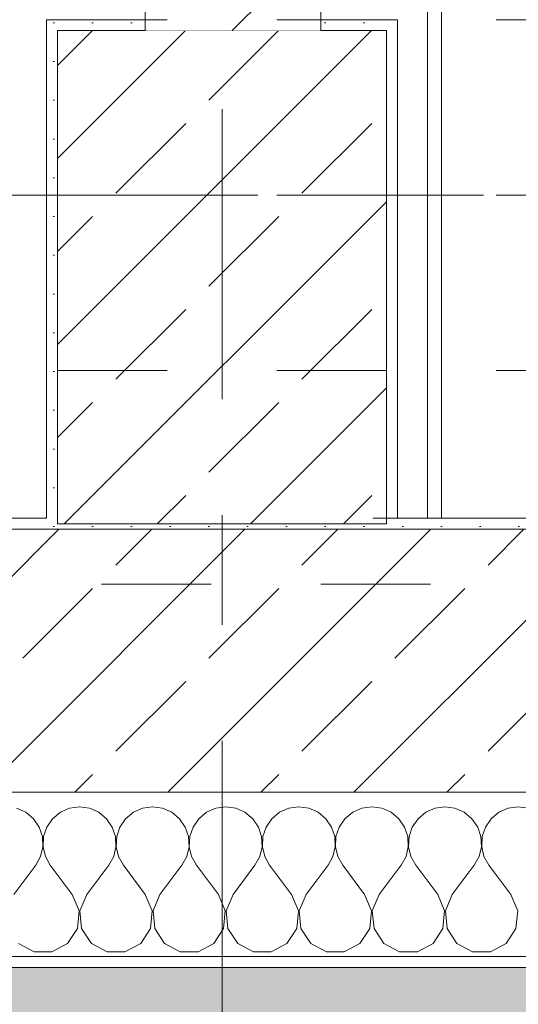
# Model space of a CAD drawing. Header units: metres. Extents: x -4 to 99, y -11 to 17.
# Tile 590 of 656: x 54.345 to 54.8, y -0.189 to 0.71. Entities that reach past the tile are written whole.
import ezdxf

# ---------------------------------------------------------------- set-up
doc = ezdxf.new("R2010")
doc.units = ezdxf.units.M
doc.header["$MEASUREMENT"] = 0
for name, pattern in [('Achse', [0.2, 0.1, -0.05, 0, -0.05]), ('Strichlinie doppelt', [0.546806, 0.264583, -0.105833, 0.070556, -0.105833]), ('Strichlinie eng', [0.115, 0.075, -0.04]), ('Untersicht', [0.1, 0.075, -0.025]), ('Wipeout_Contour', [1, 0, -1])]:
    doc.linetypes.add(name, pattern=pattern)
for name, color, linetype in [('152 - Bemaßung_ Beschriftung.Ausbau', 7, 'Continuous'), ('302 - Elemente.Schraffur', 7, 'Continuous'), ('451 - Universal.Achsen Raster', 7, 'Continuous'), ('603 - Struktur.Bodenplatte_ Decke Roh', 7, 'Continuous'), ('604 - Struktur.Wand Aussen', 7, 'Continuous'), ('605 - Struktur.Wand Innen', 7, 'Continuous'), ('607 - Struktur.Stütze', 7, 'Continuous'), ('608 - Struktur.Träger', 7, 'Continuous'), ('650 - Abdeckung.Fußboden Aufbau', 7, 'Continuous'), ('Neubau_606 - Struktur.Wand Innen Ausbau', 7, 'Continuous'), ('Neubau_653 - Abdeckung.TB Verkofferung', 7, 'Continuous')]:
    doc.layers.add(name, color=color, linetype=linetype)
doc.styles.add('ERSTELLTER_STIL_2', font='txt')
doc.dimstyles.new('ERSTELLTER_STIL__1', dxfattribs={"dimtxt": 0.1, "dimasz": 0.0532, "dimexe": 0.18, "dimexo": 0.0625, "dimgap": 0, "dimtad": 1, "dimzin": 0, "dimdsep": 46, "dimtxsty": 'ERSTELLTER_STIL_2', "dimblk": 'ARROWHEAD_2', "dimblk1": 'ARROWHEAD_2', "dimblk2": 'ARROWHEAD_2', "dimcen": 0.09, "dimse1": 1, "dimse2": 1, "dimclrd": 7, "dimclre": 7, "dimclrt": 7, "dimazin": 0, "dimtfac": 1, "dimtdec": 4, "dimtmove": 0, "dimatfit": 3, "dimfxl": 1, "dimtolj": 1, "dimtzin": 0, "dimarcsym": 0})
doc.dimstyles.new('ERSTELLTER_STIL__2', dxfattribs={"dimtxt": 0.1, "dimasz": 0.0532, "dimexe": 0.18, "dimexo": 0.0625, "dimgap": 0, "dimtad": 1, "dimtih": 1, "dimtoh": 1, "dimzin": 0, "dimdsep": 46, "dimtxsty": 'ERSTELLTER_STIL_2', "dimblk": 'ARROWHEAD_2', "dimblk1": 'ARROWHEAD_2', "dimblk2": 'ARROWHEAD_2', "dimcen": 0.09, "dimse1": 1, "dimse2": 1, "dimclrd": 7, "dimclre": 7, "dimclrt": 7, "dimazin": 0, "dimtfac": 1, "dimtdec": 4, "dimtmove": 0, "dimatfit": 3, "dimfxl": 1, "dimtolj": 1, "dimtzin": 0, "dimarcsym": 0})
doc.dimstyles.new('ERSTELLTER_STIL__4', dxfattribs={"dimtxt": 0.1, "dimasz": 0.0532, "dimexe": 0.18, "dimexo": 0.0625, "dimgap": 0, "dimtad": 1, "dimzin": 0, "dimdsep": 46, "dimtxsty": 'ERSTELLTER_STIL_2', "dimblk": 'ARROWHEAD_2', "dimblk1": 'ARROWHEAD_2', "dimblk2": 'ARROWHEAD_2', "dimcen": 0.09, "dimse1": 1, "dimse2": 1, "dimclrd": 7, "dimclre": 7, "dimclrt": 7, "dimazin": 0, "dimtfac": 1, "dimtdec": 4, "dimtmove": 2, "dimatfit": 3, "dimfxl": 1, "dimtolj": 1, "dimtzin": 0, "dimarcsym": 0})
pattern_1 = [(45, (0, 0), (-0.08485281, 0.08485281), []), (45, (-0.04243, 0.04243), (-0.08485281, 0.08485281), [0.09, -0.03])]
pattern_2 = [(45, (0, 0), (-0.01767767, 0.01767767), [0, -0.025])]

# ---------------------------------------------------------------- blocks, each defined once
blk = doc.blocks.new('*X100')
at = {"layer": '604 - Struktur.Wand Aussen', "color": 7, "linetype": 'Continuous', "lineweight": 5}
for p, q in [((54.4, -0.00833), (54.39089, -0.0096)), ((54.40911, -0.0096), (54.4, -0.00833)), ((54.46667, -0.00833), (54.45756, -0.0096)), ((54.47578, -0.0096), (54.46667, -0.00833)), ((54.53333, -0.00833), (54.52422, -0.0096)), ((54.54244, -0.0096), (54.53333, -0.00833)), ((54.6, -0.00833), (54.59089, -0.0096)), ((54.60911, -0.0096), (54.6, -0.00833)), ((54.66667, -0.00833), (54.65756, -0.0096)), ((54.67578, -0.0096), (54.66667, -0.00833)), ((54.73333, -0.00833), (54.72422, -0.0096)), ((54.74244, -0.0096), (54.73333, -0.00833)), ((54.8, -0.00833), (54.79089, -0.0096)), ((54.80911, -0.0096), (54.8, -0.00833)), ((54.35086, -0.01331), (54.34244, -0.0096)), ((54.35794, -0.01918), (54.35086, -0.01331)), ((54.38248, -0.01331), (54.37539, -0.01918)), ((54.39089, -0.0096), (54.38248, -0.01331)), ((54.41752, -0.01331), (54.40911, -0.0096)), ((54.42461, -0.01918), (54.41752, -0.01331)), ((54.44914, -0.01331), (54.44206, -0.01918)), ((54.45756, -0.0096), (54.44914, -0.01331)), ((54.48419, -0.01331), (54.47578, -0.0096)), ((54.49127, -0.01918), (54.48419, -0.01331)), ((54.51581, -0.01331), (54.50873, -0.01918)), ((54.52422, -0.0096), (54.51581, -0.01331)), ((54.55086, -0.01331), (54.54244, -0.0096)), ((54.55794, -0.01918), (54.55086, -0.01331)), ((54.58248, -0.01331), (54.57539, -0.01918)), ((54.59089, -0.0096), (54.58248, -0.01331)), ((54.61752, -0.01331), (54.60911, -0.0096)), ((54.62461, -0.01918), (54.61752, -0.01331)), ((54.64914, -0.01331), (54.64206, -0.01918)), ((54.65756, -0.0096), (54.64914, -0.01331)), ((54.68419, -0.01331), (54.67578, -0.0096)), ((54.69127, -0.01918), (54.68419, -0.01331)), ((54.71581, -0.01331), (54.70873, -0.01918)), ((54.72422, -0.0096), (54.71581, -0.01331)), ((54.75086, -0.01331), (54.74244, -0.0096)), ((54.75794, -0.01918), (54.75086, -0.01331)), ((54.78248, -0.01331), (54.77539, -0.01918)), ((54.79089, -0.0096), (54.78248, -0.01331)), ((54.36315, -0.02676), (54.35794, -0.01918)), ((54.36609, -0.03547), (54.36315, -0.02676)), ((54.37019, -0.02676), (54.36725, -0.03547)), ((54.37539, -0.01918), (54.37019, -0.02676)), ((54.42981, -0.02676), (54.42461, -0.01918)), ((54.43275, -0.03547), (54.42981, -0.02676)), ((54.43685, -0.02676), (54.43391, -0.03547)), ((54.44206, -0.01918), (54.43685, -0.02676)), ((54.49648, -0.02676), (54.49127, -0.01918)), ((54.49942, -0.03547), (54.49648, -0.02676)), ((54.50352, -0.02676), (54.50058, -0.03547)), ((54.50873, -0.01918), (54.50352, -0.02676)), ((54.56315, -0.02676), (54.55794, -0.01918)), ((54.56609, -0.03547), (54.56315, -0.02676)), ((54.57019, -0.02676), (54.56725, -0.03547)), ((54.57539, -0.01918), (54.57019, -0.02676)), ((54.62981, -0.02676), (54.62461, -0.01918)), ((54.63275, -0.03547), (54.62981, -0.02676)), ((54.63685, -0.02676), (54.63391, -0.03547)), ((54.64206, -0.01918), (54.63685, -0.02676)), ((54.69648, -0.02676), (54.69127, -0.01918)), ((54.69942, -0.03547), (54.69648, -0.02676)), ((54.70352, -0.02676), (54.70058, -0.03547)), ((54.70873, -0.01918), (54.70352, -0.02676)), ((54.76315, -0.02676), (54.75794, -0.01918)), ((54.76609, -0.03547), (54.76315, -0.02676)), ((54.77019, -0.02676), (54.76725, -0.03547)), ((54.77539, -0.01918), (54.77019, -0.02676)), ((54.36653, -0.04466), (54.36609, -0.03547)), ((54.36725, -0.03547), (54.3668, -0.04466)), ((54.4332, -0.04466), (54.43275, -0.03547)), ((54.43391, -0.03547), (54.43347, -0.04466)), ((54.49987, -0.04466), (54.49942, -0.03547)), ((54.50058, -0.03547), (54.50013, -0.04466)), ((54.56653, -0.04466), (54.56609, -0.03547)), ((54.56725, -0.03547), (54.5668, -0.04466)), ((54.6332, -0.04466), (54.63275, -0.03547)), ((54.63391, -0.03547), (54.63347, -0.04466)), ((54.69987, -0.04466), (54.69942, -0.03547)), ((54.70058, -0.03547), (54.70013, -0.04466)), ((54.76653, -0.04466), (54.76609, -0.03547)), ((54.76725, -0.03547), (54.7668, -0.04466)), ((54.36445, -0.05362), (54.36653, -0.04466)), ((54.3668, -0.04466), (54.36888, -0.05362)), ((54.43112, -0.05362), (54.4332, -0.04466)), ((54.43347, -0.04466), (54.43555, -0.05362)), ((54.49778, -0.05362), (54.49987, -0.04466)), ((54.50013, -0.04466), (54.50222, -0.05362)), ((54.56445, -0.05362), (54.56653, -0.04466)), ((54.5668, -0.04466), (54.56888, -0.05362)), ((54.63112, -0.05362), (54.6332, -0.04466)), ((54.63347, -0.04466), (54.63555, -0.05362)), ((54.69778, -0.05362), (54.69987, -0.04466)), ((54.70013, -0.04466), (54.70222, -0.05362)), ((54.76445, -0.05362), (54.76653, -0.04466)), ((54.7668, -0.04466), (54.76888, -0.05362)), ((54.36, -0.06167), (54.36445, -0.05362)), ((54.36888, -0.05362), (54.37333, -0.06167)), ((54.42667, -0.06167), (54.43112, -0.05362)), ((54.43555, -0.05362), (54.44, -0.06167)), ((54.49333, -0.06167), (54.49778, -0.05362)), ((54.50222, -0.05362), (54.50667, -0.06167)), ((54.56, -0.06167), (54.56445, -0.05362)), ((54.56888, -0.05362), (54.57333, -0.06167)), ((54.62667, -0.06167), (54.63112, -0.05362)), ((54.63555, -0.05362), (54.64, -0.06167)), ((54.69333, -0.06167), (54.69778, -0.05362)), ((54.70222, -0.05362), (54.70667, -0.06167)), ((54.76, -0.06167), (54.76445, -0.05362)), ((54.76888, -0.05362), (54.77333, -0.06167)), ((54.34, -0.08833), (54.36, -0.06167)), ((54.39333, -0.08833), (54.37333, -0.06167)), ((54.40667, -0.08833), (54.42667, -0.06167)), ((54.46, -0.08833), (54.44, -0.06167)), ((54.47333, -0.08833), (54.49333, -0.06167)), ((54.52667, -0.08833), (54.50667, -0.06167)), ((54.54, -0.08833), (54.56, -0.06167)), ((54.59333, -0.08833), (54.57333, -0.06167)), ((54.60667, -0.08833), (54.62667, -0.06167)), ((54.66, -0.08833), (54.64, -0.06167)), ((54.67333, -0.08833), (54.69333, -0.06167)), ((54.72667, -0.08833), (54.70667, -0.06167)), ((54.74, -0.08833), (54.76, -0.06167)), ((54.79333, -0.08833), (54.77333, -0.06167)), ((54.39962, -0.1033), (54.39333, -0.08833)), ((54.40667, -0.08833), (54.40038, -0.1033)), ((54.46629, -0.1033), (54.46, -0.08833)), ((54.47333, -0.08833), (54.46705, -0.1033)), ((54.53295, -0.1033), (54.52667, -0.08833)), ((54.54, -0.08833), (54.53371, -0.1033)), ((54.59962, -0.1033), (54.59333, -0.08833)), ((54.60667, -0.08833), (54.60038, -0.1033)), ((54.66629, -0.1033), (54.66, -0.08833)), ((54.67333, -0.08833), (54.66705, -0.1033)), ((54.73295, -0.1033), (54.72667, -0.08833)), ((54.74, -0.08833), (54.73371, -0.1033)), ((54.79962, -0.1033), (54.79333, -0.08833)), ((54.39808, -0.11947), (54.39962, -0.1033)), ((54.40038, -0.1033), (54.40192, -0.11947)), ((54.46475, -0.11947), (54.46629, -0.1033)), ((54.46705, -0.1033), (54.46858, -0.11947)), ((54.53142, -0.11947), (54.53295, -0.1033)), ((54.53371, -0.1033), (54.53525, -0.11947)), ((54.59808, -0.11947), (54.59962, -0.1033)), ((54.60038, -0.1033), (54.60192, -0.11947)), ((54.66475, -0.11947), (54.66629, -0.1033)), ((54.66705, -0.1033), (54.66858, -0.11947)), ((54.73142, -0.11947), (54.73295, -0.1033)), ((54.73371, -0.1033), (54.73525, -0.11947)), ((54.79808, -0.11947), (54.79962, -0.1033)), ((54.3891, -0.13299), (54.39808, -0.11947)), ((54.40192, -0.11947), (54.4109, -0.13299)), ((54.45576, -0.13299), (54.46475, -0.11947)), ((54.46858, -0.11947), (54.47757, -0.13299)), ((54.52243, -0.13299), (54.53142, -0.11947)), ((54.53525, -0.11947), (54.54424, -0.13299)), ((54.5891, -0.13299), (54.59808, -0.11947)), ((54.60192, -0.11947), (54.6109, -0.13299)), ((54.65576, -0.13299), (54.66475, -0.11947)), ((54.66858, -0.11947), (54.67757, -0.13299)), ((54.72243, -0.13299), (54.73142, -0.11947)), ((54.73525, -0.11947), (54.74424, -0.13299)), ((54.7891, -0.13299), (54.79808, -0.11947)), ((54.34424, -0.13299), (54.35855, -0.14066)), ((54.37479, -0.14066), (54.3891, -0.13299)), ((54.4109, -0.13299), (54.42521, -0.14066)), ((54.44145, -0.14066), (54.45576, -0.13299)), ((54.47757, -0.13299), (54.49188, -0.14066)), ((54.50812, -0.14066), (54.52243, -0.13299)), ((54.54424, -0.13299), (54.55855, -0.14066)), ((54.57479, -0.14066), (54.5891, -0.13299)), ((54.6109, -0.13299), (54.62521, -0.14066)), ((54.64145, -0.14066), (54.65576, -0.13299)), ((54.67757, -0.13299), (54.69188, -0.14066)), ((54.70812, -0.14066), (54.72243, -0.13299)), ((54.74424, -0.13299), (54.75855, -0.14066)), ((54.77479, -0.14066), (54.7891, -0.13299)), ((54.35855, -0.14066), (54.37479, -0.14066)), ((54.42521, -0.14066), (54.44145, -0.14066)), ((54.49188, -0.14066), (54.50812, -0.14066)), ((54.55855, -0.14066), (54.57479, -0.14066)), ((54.62521, -0.14066), (54.64145, -0.14066)), ((54.69188, -0.14066), (54.70812, -0.14066)), ((54.75855, -0.14066), (54.77479, -0.14066))]:
    blk.add_line(p, q, dxfattribs=at)
blk = doc.blocks.new('*D363')
at = {"layer": '152 - Bemaßung_ Beschriftung.Ausbau', "color": 7, "linetype": 'Continuous', "lineweight": 5}
for p, q in [((-1.675, 0.005), (-1.675, 0.245)), ((-1.71, 0.02521), (-1.64, -0.01521)), ((-1.6225, 0.005), (-1.7275, 0.005)), ((-1.675, -0.145), (-1.675, 0.005)), ((-1.71, -0.12479), (-1.64, -0.16521)), ((-1.6225, -0.145), (-1.7275, -0.145)), ((-1.675, -0.17923), (-1.675, -0.145))]:
    blk.add_line(p, q, dxfattribs=at)
at = {"layer": '152 - Bemaßung_ Beschriftung.Ausbau', "color": 7, "lineweight": 5, "insert": (-1.68664, -0.14589), "char_height": 0.1, "attachment_point": 7, "rotation": 90, "style": 'ERSTELLTER_STIL_2'}
blk.add_mtext('\\A1;{\\pql;\\fArial|b0|i0|c0|p38;15}', dxfattribs=at)
blk = doc.blocks.new('ARROWHEAD_2')
at = {"color": 0, "linetype": 'Continuous', "lineweight": 0}
for p, q in [((-0.378, -0.655), (0.378, 0.655)), ((0, 0), (-1, 0))]:
    blk.add_line(p, q, dxfattribs=at)
blk = doc.blocks.new('*D364')
at = {"layer": '152 - Bemaßung_ Beschriftung.Ausbau', "color": 7, "linetype": 'Continuous', "lineweight": 5}
blk.add_line((-1.71, 0.02521), (-1.64, -0.01521), dxfattribs=at)
blk = doc.blocks.new('*D369')
at = {"layer": '152 - Bemaßung_ Beschriftung.Ausbau', "color": 7, "linetype": 'Continuous', "lineweight": 5}
for p, q in [((-2.175, 0.005), (-2.175, 0.245)), ((-2.21, 0.02521), (-2.14, -0.01521)), ((-2.1225, 0.005), (-2.2275, 0.005)), ((-2.175, -0.145), (-2.175, 0.005)), ((-2.21, -0.12479), (-2.14, -0.16521)), ((-2.1225, -0.145), (-2.2275, -0.145)), ((-2.175, -0.17923), (-2.175, -0.145))]:
    blk.add_line(p, q, dxfattribs=at)
at = {"layer": '152 - Bemaßung_ Beschriftung.Ausbau', "color": 7, "lineweight": 5, "insert": (-2.1845, -0.14511), "char_height": 0.1, "attachment_point": 7, "rotation": 90, "style": 'ERSTELLTER_STIL_2'}
blk.add_mtext('\\A1;{\\pql;\\fArial|b0|i0|c0|p38;15}', dxfattribs=at)
blk = doc.blocks.new('*D370')
at = {"layer": '152 - Bemaßung_ Beschriftung.Ausbau', "color": 7, "linetype": 'Continuous', "lineweight": 5}
for p, q in [((-2.21, 0.27019), (-2.14, 0.22978)), ((-2.14, 0.22479), (-2.21, 0.26521)), ((-2.1225, 0.245), (-2.2275, 0.245)), ((-2.175, 0.005), (-2.175, 0.245)), ((-2.21, 0.02521), (-2.14, -0.01521))]:
    blk.add_line(p, q, dxfattribs=at)
at = {"layer": '152 - Bemaßung_ Beschriftung.Ausbau', "color": 7, "lineweight": 5, "insert": (-2.195, 0.04911), "char_height": 0.1, "attachment_point": 7, "rotation": 90, "style": 'ERSTELLTER_STIL_2'}
blk.add_mtext('\\A1;{\\pql;\\fArial|b0|i0|c0|p38;24}', dxfattribs=at)
blk = doc.blocks.new('*D416')
at = {"layer": '152 - Bemaßung_ Beschriftung.Ausbau', "color": 7, "linetype": 'Continuous', "lineweight": 5}
for p, q in [((53.95, -4.1125), (53.95, -4.0075)), ((55.15, -4.1125), (55.15, -4.0075)), ((53.97021, -4.025), (53.92979, -4.095)), ((55.17021, -4.025), (55.12979, -4.095)), ((53.95, -4.06), (55.15, -4.06))]:
    blk.add_line(p, q, dxfattribs=at)
at = {"layer": '152 - Bemaßung_ Beschriftung.Ausbau', "color": 7, "lineweight": 5, "insert": (54.41697, -4.04), "char_height": 0.1, "attachment_point": 7, "style": 'ERSTELLTER_STIL_2'}
blk.add_mtext('\\A1;{\\pql;\\fArial|b0|i0|c0|p38;1,20}', dxfattribs=at)
blk = doc.blocks.new('*D449')
at = {"layer": '152 - Bemaßung_ Beschriftung.Ausbau', "color": 7, "linetype": 'Continuous', "lineweight": 5}
for p, q in [((51.02, -4.6125), (51.02, -4.5075)), ((54.46, -4.6125), (54.46, -4.5075)), ((51.04021, -4.525), (50.99979, -4.595)), ((54.48021, -4.525), (54.43979, -4.595)), ((51.02, -4.56), (54.46, -4.56))]:
    blk.add_line(p, q, dxfattribs=at)
at = {"layer": '152 - Bemaßung_ Beschriftung.Ausbau', "color": 7, "lineweight": 5, "char_height": 0.1, "attachment_point": 7, "style": 'ERSTELLTER_STIL_2'}
for s, insert in [('\\A1;{\\pql;\\fArial|b0|i0|c0|p38;3,44}', (52.53108, -4.54)), ('\\A1;{\\pql;\\fArial|b0|i0|c0|p38;16}', (54.288, -4.54))]:
    blk.add_mtext(s, dxfattribs=dict(at, insert=insert))
blk = doc.blocks.new('*D450')
at = {"layer": '152 - Bemaßung_ Beschriftung.Ausbau', "color": 7, "linetype": 'Continuous', "lineweight": 5}
for p, q in [((54.46, -4.6125), (54.46, -4.5075)), ((54.62, -4.6125), (54.62, -4.5075)), ((54.48021, -4.525), (54.43979, -4.595)), ((54.64021, -4.525), (54.59979, -4.595)), ((54.46, -4.56), (54.62, -4.56))]:
    blk.add_line(p, q, dxfattribs=at)
blk = doc.blocks.new('*D451')
at = {"layer": '152 - Bemaßung_ Beschriftung.Ausbau', "color": 7, "linetype": 'Continuous', "lineweight": 5}
for p, q in [((54.62, -4.6125), (54.62, -4.5075)), ((58.07, -4.6125), (58.07, -4.5075)), ((54.64021, -4.525), (54.59979, -4.595)), ((58.09021, -4.525), (58.04979, -4.595)), ((54.62, -4.56), (58.07, -4.56))]:
    blk.add_line(p, q, dxfattribs=at)
at = {"layer": '152 - Bemaßung_ Beschriftung.Ausbau', "color": 7, "lineweight": 5, "char_height": 0.1, "attachment_point": 7, "style": 'ERSTELLTER_STIL_2'}
for s, insert in [('\\A1;{\\pql;\\fArial|b0|i0|c0|p38;13\\fArial|b0|i0|c0|p38;\\A1{\\H.66x;\\S5^  ;}}', (57.84791, -4.54171)), ('\\A1;{\\pql;\\fArial|b0|i0|c0|p38;3,45}', (56.11104, -4.54))]:
    blk.add_mtext(s, dxfattribs=dict(at, insert=insert))
blk = doc.blocks.new('*D488')
at = {"layer": '152 - Bemaßung_ Beschriftung.Ausbau', "color": 7, "linetype": 'Continuous', "lineweight": 5}
for p, q in [((51.07999, -5.1125), (51.07999, -5.0075)), ((54.37999, -5.1125), (54.37999, -5.0075)), ((51.1002, -5.025), (51.05978, -5.095)), ((54.4002, -5.025), (54.35978, -5.095)), ((51.07999, -5.06), (54.37999, -5.06))]:
    blk.add_line(p, q, dxfattribs=at)
at = {"layer": '152 - Bemaßung_ Beschriftung.Ausbau', "color": 7, "lineweight": 5, "insert": (52.59696, -5.04), "char_height": 0.1, "attachment_point": 7, "style": 'ERSTELLTER_STIL_2'}
blk.add_mtext('\\A1;{\\pql;\\fArial|b0|i0|c0|p38;3,30}', dxfattribs=at)
blk = doc.blocks.new('*D489')
at = {"layer": '152 - Bemaßung_ Beschriftung.Ausbau', "color": 7, "linetype": 'Continuous', "lineweight": 5}
for p, q in [((54.37999, -5.1125), (54.37999, -5.0075)), ((54.67999, -5.1125), (54.67999, -5.0075)), ((54.4002, -5.025), (54.35978, -5.095)), ((54.7002, -5.025), (54.65978, -5.095)), ((54.37999, -5.06), (54.67999, -5.06))]:
    blk.add_line(p, q, dxfattribs=at)
at = {"layer": '152 - Bemaßung_ Beschriftung.Ausbau', "color": 7, "lineweight": 5, "insert": (54.4541, -5.04), "char_height": 0.1, "attachment_point": 7, "style": 'ERSTELLTER_STIL_2'}
blk.add_mtext('\\A1;{\\pql;\\fArial|b0|i0|c0|p38;30}', dxfattribs=at)
blk = doc.blocks.new('*D490')
at = {"layer": '152 - Bemaßung_ Beschriftung.Ausbau', "color": 7, "linetype": 'Continuous', "lineweight": 5}
for p, q in [((54.67999, -5.1125), (54.67999, -5.0075)), ((57.97999, -5.1125), (57.97999, -5.0075)), ((54.7002, -5.025), (54.65978, -5.095)), ((58.0002, -5.025), (57.95978, -5.095)), ((54.67999, -5.06), (57.97999, -5.06))]:
    blk.add_line(p, q, dxfattribs=at)
at = {"layer": '152 - Bemaßung_ Beschriftung.Ausbau', "color": 7, "lineweight": 5, "insert": (56.19696, -5.04), "char_height": 0.1, "attachment_point": 7, "style": 'ERSTELLTER_STIL_2'}
blk.add_mtext('\\A1;{\\pql;\\fArial|b0|i0|c0|p38;3,30}', dxfattribs=at)
blk = doc.blocks.new('*D497')
at = {"layer": '152 - Bemaßung_ Beschriftung.Ausbau', "color": 7, "linetype": 'Continuous', "lineweight": 5}
for p, q in [((-0.165, -5.6125), (-0.165, -5.5075)), ((62.42503, -5.6125), (62.42503, -5.5075)), ((-0.14479, -5.525), (-0.18521, -5.595)), ((62.40482, -5.595), (62.44523, -5.525)), ((-0.19923, -5.56), (-0.165, -5.56)), ((-0.165, -5.56), (62.42503, -5.56)), ((62.42503, -5.56), (62.45926, -5.56))]:
    blk.add_line(p, q, dxfattribs=at)
at = {"layer": '152 - Bemaßung_ Beschriftung.Ausbau', "color": 7, "lineweight": 5, "insert": (30.95904, -5.54), "char_height": 0.1, "attachment_point": 7, "style": 'ERSTELLTER_STIL_2'}
blk.add_mtext('\\A1;{\\pql;\\fArial|b0|i0|c0|p38;62,59}', dxfattribs=at)

msp = doc.modelspace()

# ---------------------------------------------------------------- hatches: boundary and pattern name
at = {"layer": '302 - Elemente.Schraffur', "linetype": 'Continuous', "lineweight": 0, "true_color": 0x191919}
msp.add_hatch(color=250, dxfattribs=at).paths.add_polyline_path([(43.72998, -3.31), (55.21999, -3.31), (55.21999, -0.155), (43.73, -0.155)])
at = {"layer": '604 - Struktur.Wand Aussen', "linetype": 'Continuous', "lineweight": 0, "true_color": 0x000000}
h = msp.add_hatch(dxfattribs=at)
h.set_pattern_fill('Gips_0001', color=18, style=0, pattern_type=2)
h.set_pattern_definition(pattern_2)
h.paths.add_polyline_path([(53.95, 0.245), (54.36999, 0.245), (54.36999, 0.255), (53.95, 0.255)])
h = msp.add_hatch(dxfattribs=at)
h.set_pattern_fill('Gips_0001', color=18, style=0, pattern_type=2)
h.set_pattern_definition(pattern_2)
h.paths.add_polyline_path([(54.68999, 0.255), (54.68999, 0.245), (55.15, 0.245), (55.15, 0.255)])
h = msp.add_hatch(dxfattribs=at)
h.set_pattern_fill('Beton__Stahlbeton_0001', color=18, style=0, pattern_type=2)
h.set_pattern_definition(pattern_1)
h.paths.add_polyline_path([(53.89, 0.005), (55.21, 0.005), (55.21, 0.125), (55.15, 0.125), (55.15, 0.195), (55.15, 0.245), (53.95, 0.245), (53.95, 0.195), (53.95, 0.125), (53.89, 0.125)])
h = msp.add_hatch(dxfattribs=at)
h.set_pattern_fill('Verputz_0001', color=18, style=0, pattern_type=2)
h.set_pattern_definition([(0, (0, 0), (0, 0.08660254), [0, -0.05]), (0, (0.025, 0.0433), (0, 0.08660254), [0, -0.05])])
h.paths.add_polyline_path([(55.24, -0.145), (53.86, -0.145), (53.86, -0.155), (55.24, -0.155)])
at = {"layer": '607 - Struktur.Stütze', "linetype": 'Continuous', "lineweight": 0, "true_color": 0x000000}
h = msp.add_hatch(dxfattribs=at)
h.set_pattern_fill('Gips_0001', color=18, style=0, pattern_type=2)
h.set_pattern_definition(pattern_2)
h.paths.add_polyline_path([(54.36999, 0.70998), (54.36999, 0.255), (54.37999, 0.255), (54.37999, 0.69998), (54.46, 0.69998), (54.46, 0.70998)])
h = msp.add_hatch(dxfattribs=at)
h.set_pattern_fill('Gips_0001', color=18, style=0, pattern_type=2)
h.set_pattern_definition(pattern_2)
h.paths.add_polyline_path([(54.62, 0.69998), (54.67999, 0.69998), (54.67999, 0.255), (54.68999, 0.255), (54.68999, 0.70998), (54.62, 0.70998)])
h = msp.add_hatch(dxfattribs=at)
h.set_pattern_fill('Beton__Stahlbeton_0001', color=18, style=0, pattern_type=2)
h.set_pattern_definition(pattern_1)
h.paths.add_polyline_path([(54.37999, 0.24998), (54.67999, 0.24998), (54.67999, 0.69998), (54.37999, 0.69998)])
h = msp.add_hatch(dxfattribs=at)
h.set_pattern_fill('Gips_0001', color=18, style=0, pattern_type=2)
h.set_pattern_definition(pattern_2)
h.paths.add_polyline_path([(54.36999, 0.255), (54.36999, 0.245), (54.68999, 0.245), (54.68999, 0.255), (54.67999, 0.255), (54.67999, 0.24998), (54.37999, 0.24998), (54.37999, 0.255)])
at = {"layer": 'Neubau_606 - Struktur.Wand Innen Ausbau', "linetype": 'Continuous', "lineweight": 0, "true_color": 0x000000}
h = msp.add_hatch(dxfattribs=at)
h.set_pattern_fill('Gips_0001', color=18, style=0, pattern_type=2)
h.set_pattern_definition(pattern_2)
h.paths.add_polyline_path([(54.7175, 0.99748), (54.7175, 0.255), (54.73, 0.255), (54.73, 0.99748)])

# ---------------------------------------------------------------- linework, layer by layer
at = {"layer": '451 - Universal.Achsen Raster', "color": 160, "linetype": 'Strichlinie doppelt', "lineweight": 9, "true_color": 0x3232ff}
msp.add_line((64.93503, 0.54998), (-3.175, 0.54998), dxfattribs=at)
at = {"layer": '603 - Struktur.Bodenplatte_ Decke Roh', "color": 7, "linetype": 'Strichlinie eng', "lineweight": 9, "flags": 128}
msp.add_lwpolyline([(55.21999, 0.005), (43.73, 0.005)], dxfattribs=at)
at = {"layer": '604 - Struktur.Wand Aussen', "color": 7, "linetype": 'Continuous', "lineweight": 13}
for p, q in [((55.15, 0.245), (53.95, 0.245)), ((53.89, 0.005), (55.21, 0.005))]:
    msp.add_line(p, q, dxfattribs=at)
at = {"layer": '604 - Struktur.Wand Aussen', "color": 7, "linetype": 'Continuous', "lineweight": 5}
msp.add_line((53.89, -0.145), (55.21, -0.145), dxfattribs=at)
at = {"layer": '604 - Struktur.Wand Aussen', "color": 7, "linetype": 'Continuous', "lineweight": 5, "flags": 128}
for points in [[(54.36999, 0.255), (53.95, 0.255)], [(55.15, 0.255), (54.68999, 0.255)], [(53.86, -0.155), (55.24, -0.155)]]:
    msp.add_lwpolyline(points, dxfattribs=at)
at = {"layer": '607 - Struktur.Stütze', "color": 7, "linetype": 'Continuous', "lineweight": 5, "flags": 128}
for points in [[(54.46, 0.70998), (54.36999, 0.70998), (54.36999, 0.255)], [(54.68999, 0.255), (54.68999, 0.70998), (54.62, 0.70998)]]:
    msp.add_lwpolyline(points, dxfattribs=at)
at = {"layer": '607 - Struktur.Stütze', "color": 7, "linetype": 'Continuous', "lineweight": 13, "flags": 128}
msp.add_lwpolyline([(54.37999, 0.24998), (54.67999, 0.24998), (54.67999, 0.69998), (54.37999, 0.69998)], close=True, dxfattribs=at)
at = {"layer": '608 - Struktur.Träger', "color": 7, "linetype": 'Achse', "lineweight": 9}
msp.add_line((0.37999, 0.54998), (61.87999, 0.54998), dxfattribs=at)
at = {"layer": '608 - Struktur.Träger', "color": 7, "linetype": 'Untersicht', "lineweight": 13}
msp.add_line((0.37999, 0.38998), (61.87999, 0.38998), dxfattribs=at)
at = {"layer": '650 - Abdeckung.Fußboden Aufbau', "color": 7, "linetype": 'Continuous', "lineweight": 13, "flags": 128}
msp.add_lwpolyline([(51.02, 5.18998), (51.02, 0.70998), (51.08999, 0.70998), (51.08999, 0.255), (54.36999, 0.255), (54.36999, 0.70998), (54.46, 0.70998), (54.46, 5.18998), (54.36999, 5.18998), (54.36999, 5.805), (53.24003, 5.805)], dxfattribs=at)
msp.add_lwpolyline([(54.62, 0.70998), (54.68999, 0.70998), (54.68999, 0.255), (57.96999, 0.255), (57.96999, 0.70998), (58.07, 0.70998), (58.07, 5.295), (58.07, 5.8045), (54.68999, 5.8045), (54.68999, 5.18998), (54.62, 5.18998)], close=True, dxfattribs=at)
at = {"layer": 'Neubau_606 - Struktur.Wand Innen Ausbau', "color": 1, "linetype": 'Continuous', "lineweight": 5}
msp.add_line((54.7175, 0.255), (54.7175, 0.94748), dxfattribs=at)
at = {"layer": 'Neubau_606 - Struktur.Wand Innen Ausbau', "color": 1, "linetype": 'Continuous', "lineweight": 5, "flags": 128}
for points in [[(54.73, 0.255), (54.73, 1.00998)], [(54.7175, 0.255), (54.6675, 0.255)], [(54.73, 0.255), (54.7175, 0.255)]]:
    msp.add_lwpolyline(points, dxfattribs=at)
at = {"layer": 'Neubau_653 - Abdeckung.TB Verkofferung', "color": 1, "linetype": 'Untersicht', "lineweight": 9}
msp.add_line((51.02, 0.19498), (62.02503, 0.19498), dxfattribs=at)

# ---------------------------------------------------------------- block references
at = {"layer": '604 - Struktur.Wand Aussen', "color": 7, "lineweight": 18}
msp.add_blockref('*X100', (0, 0), dxfattribs=at)

# ---------------------------------------------------------------- dimensions: what is measured, and where the dimension line sits
at = {"layer": '152 - Bemaßung_ Beschriftung.Ausbau', "color": 7, "linetype": 'Continuous', "lineweight": 5}
for base, p1, p2, picture, middle in [((54.37999, -5.06), (51.07999, 0.69998), (54.37999, 0.69998), '*D488', (52.72684, -4.99)), ((57.97999, -5.06), (54.67999, 0.69998), (57.97999, 0.69998), '*D490', (56.32684, -4.99)), ((55.15, -4.06), (53.95, 0.125), (55.15, 0.125), '*D416', (54.54685, -3.99)), ((62.42503, -5.56), (-0.165, -0.145), (62.42503, -0.145), '*D497', (31.12704, -5.49))]:
    dim = msp.add_linear_dim(base=base, p1=p1, p2=p2, dimstyle='ERSTELLTER_STIL__2', dxfattribs=at)
    dim.commit()
    dim.dimension.update_dxf_attribs({"geometry": picture, "text_midpoint": middle, "dimtype": 160})
for base, p1, p2, dimstyle, picture, middle in [((-2.175, 0.245), (62.27503, 0.005), (0.36999, 0.245), 'ERSTELLTER_STIL__1', '*D370', (-2.245, 0.12535)), ((-2.175, 0.005), (-0.165, -0.145), (62.27503, 0.005), 'ERSTELLTER_STIL__4', '*D369', (-2.2345, -0.06888)), ((-1.675, 0.005), (-0.165, -0.145), (62.27503, 0.005), 'ERSTELLTER_STIL__4', '*D363', (-1.73664, -0.06965)), ((-1.675, 0.005), (62.275025, 0.005), (-0.015, 0.005), 'ERSTELLTER_STIL__1', '*D364', (-1.7450000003, 0.001853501))]:
    dim = msp.add_linear_dim(base=base, p1=p1, p2=p2, angle=90, dimstyle=dimstyle, dxfattribs=at)
    dim.commit()
    dim.dimension.update_dxf_attribs({"geometry": picture, "text_midpoint": middle, "dimtype": 160, "text_rotation": 90})

# ---------------------------------------------------------------- next in the draw order: wipeouts: each hides what was drawn before it
at = {"color": 254, "linetype": 'Wipeout_Contour', "lineweight": 0, "ltscale": 218.649577}
msp.add_wipeout([(54.62, 5.09998), (54.46, 5.09998), (54.46, 0.69998), (54.62, 0.69998)], dxfattribs=at).dxf.layer = '605 - Struktur.Wand Innen'

# ---------------------------------------------------------------- next in the draw order: hatches: boundary and pattern name
at = {"layer": '605 - Struktur.Wand Innen', "linetype": 'Continuous', "lineweight": 0, "true_color": 0x000000}
h = msp.add_hatch(dxfattribs=at)
h.set_pattern_fill('MW_Ziegel_0001', color=18, style=0, pattern_type=2)
h.set_pattern_definition([(45, (0, 0), (-0.06363961, 0.06363961), [])])
h.paths.add_polyline_path([(54.62, 5.09998), (54.46, 5.09998), (54.46, 0.69998), (54.62, 0.69998)])

# ---------------------------------------------------------------- next in the draw order: linework, layer by layer
at = {"layer": '451 - Universal.Achsen Raster', "color": 160, "linetype": 'Strichlinie doppelt', "lineweight": 9, "true_color": 0x3232ff}
msp.add_line((54.52999, -10.585), (54.52999, 16.355), dxfattribs=at)
at = {"layer": '605 - Struktur.Wand Innen', "color": 7, "linetype": 'Continuous', "lineweight": 18, "flags": 128}
for points in [[(54.46, 5.09998), (54.46, 0.69998)], [(54.62, 0.69998), (54.62, 5.09998)]]:
    msp.add_lwpolyline(points, dxfattribs=at)
at = {"layer": '608 - Struktur.Träger', "color": 7, "linetype": 'Untersicht', "lineweight": 13}
msp.add_line((0.37999, 0.70998), (61.87999, 0.70998), dxfattribs=at)

# ---------------------------------------------------------------- next in the draw order: dimensions: what is measured, and where the dimension line sits
at = {"layer": '152 - Bemaßung_ Beschriftung.Ausbau', "color": 7, "linetype": 'Continuous', "lineweight": 5}
for base, p1, p2, picture, middle in [((58.07, -4.56), (54.62, 2.94998), (58.07, 3.31249), '*D451', (56.24093, -4.49)), ((54.46, -4.56), (51.02, 3.25249), (54.46, 2.94998), '*D449', (52.66097, -4.49)), ((54.62, -4.56), (54.46, 2.94998), (54.62, 2.94998), '*D450', (54.36423, -4.49)), ((54.67999, -5.06), (54.37999, 0.69998), (54.67999, 0.69998), '*D489', (54.53034, -4.99))]:
    dim = msp.add_linear_dim(base=base, p1=p1, p2=p2, dimstyle='ERSTELLTER_STIL__2', dxfattribs=at)
    dim.commit()
    dim.dimension.update_dxf_attribs({"geometry": picture, "text_midpoint": middle, "dimtype": 160})

doc.saveas('drawing.dxf')
